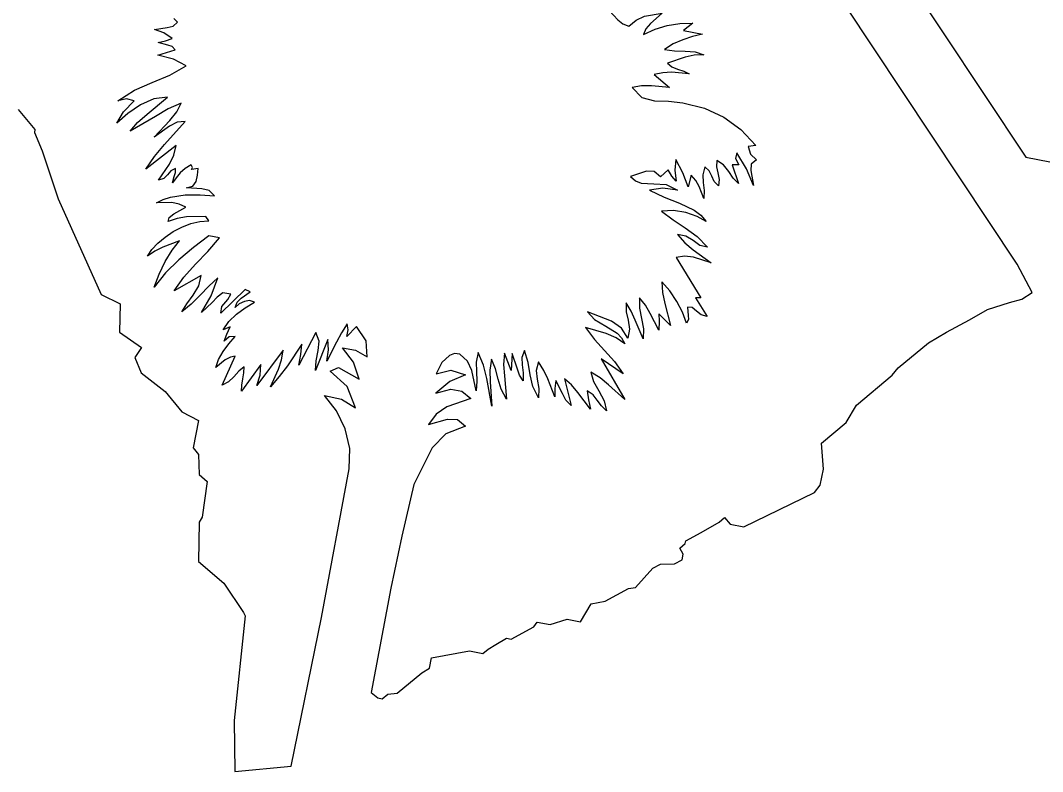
# Model space of a CAD drawing. Extents: x 2001876 to 2025694, y 804561 to 868938.
# Drawn here: x 2024469.69 to 2024484.28, y 807430.73 to 807441.46 of the extents above; entities that cross this region are included whole.
import ezdxf

# ---------------------------------------------------------------- set-up
doc = ezdxf.new("R2010")
doc.units = 0
doc.layers.add('TR SN EXTRUDED PANEL SIGNS- MOUNTED OVERHEAD', color=7, linetype='Continuous')

msp = doc.modelspace()

# ---------------------------------------------------------------- linework, layer by layer
at = {"layer": 'TR SN EXTRUDED PANEL SIGNS- MOUNTED OVERHEAD'}
for p, q in [((2024483.915, 807437.979), (2024481.461, 807441.676)), ((2024479.154, 807441.315), (2024479.423, 807441.262)), ((2024471.649, 807440.965), (2024471.897, 807441.039)), ((2024478.735, 807440.685), (2024478.951, 807440.5)), ((2024469.653, 807440.188), (2024469.893, 807439.901)), ((2024469.893, 807439.901), (2024469.885, 807439.861)), ((2024469.885, 807439.861), (2024469.998, 807439.598)), ((2024469.998, 807439.598), (2024470.223, 807438.914)), ((2024471.909, 807439.673), (2024471.476, 807439.336)), ((2024472.221, 807439.346), (2024472.128, 807439.332)), ((2024478.936, 807439.326), (2024478.826, 807439.225)), ((2024479.848, 807439.395), (2024479.94, 807439.131)), ((2024470.223, 807438.914), (2024470.84, 807437.544)), ((2024472.374, 807438.599), (2024472.332, 807438.659)), ((2024472.526, 807438.355), (2024472.377, 807438.384)), ((2024479.048, 807438.076), (2024479.401, 807437.496)), ((2024484.13, 807437.573), (2024483.915, 807437.979)), ((2024472.267, 807437.817), (2024471.88, 807437.596)), ((2024472.894, 807437.618), (2024472.549, 807437.278)), ((2024483.982, 807437.481), (2024484.13, 807437.573)), ((2024470.84, 807437.544), (2024471.11, 807437.412)), ((2024471.11, 807437.412), (2024471.099, 807437.009)), ((2024479.401, 807437.496), (2024479.324, 807437.498)), ((2024479.324, 807437.498), (2024479.492, 807437.233)), ((2024483.494, 807437.334), (2024483.808, 807437.433)), ((2024483.808, 807437.433), (2024483.982, 807437.481)), ((2024478.969, 807437.101), (2024478.801, 807437.271)), ((2024483.236, 807437.183), (2024483.494, 807437.334)), ((2024482.907, 807437.007), (2024483.236, 807437.183)), ((2024471.099, 807437.009), (2024471.412, 807436.79)), ((2024472.68, 807437.084), (2024472.58, 807437.039)), ((2024473.905, 807437.001), (2024473.659, 807436.538)), ((2024474.485, 807437.089), (2024474.348, 807436.948)), ((2024482.649, 807436.855), (2024482.907, 807437.007)), ((2024482.219, 807436.498), (2024482.649, 807436.855)), ((2024471.412, 807436.79), (2024471.321, 807436.646)), ((2024473.436, 807436.75), (2024473.061, 807436.247)), ((2024476.705, 807436.702), (2024476.691, 807436.459)), ((2024471.321, 807436.646), (2024471.409, 807436.427)), ((2024472.564, 807436.253), (2024472.753, 807436.663)), ((2024475.704, 807436.573), (2024475.621, 807436.415)), ((2024477.978, 807436.628), (2024478.317, 807436.045)), ((2024471.409, 807436.427), (2024471.752, 807436.16)), ((2024481.622, 807435.968), (2024482.131, 807436.392)), ((2024482.131, 807436.392), (2024482.219, 807436.498)), ((2024477.456, 807436.343), (2024477.55, 807435.962)), ((2024471.752, 807436.16), (2024471.99, 807435.871)), ((2024481.477, 807435.716), (2024481.622, 807435.968)), ((2024471.99, 807435.871), (2024472.227, 807435.745)), ((2024472.227, 807435.745), (2024472.152, 807435.357)), ((2024481.124, 807435.422), (2024481.477, 807435.716)), ((2024481.15, 807435.053), (2024481.124, 807435.422)), ((2024472.152, 807435.357), (2024472.229, 807435.263)), ((2024472.229, 807435.263), (2024472.239, 807434.976)), ((2024472.239, 807434.976), (2024472.35, 807434.877)), ((2024481.105, 807434.822), (2024481.15, 807435.053)), ((2024472.35, 807434.877), (2024472.282, 807434.366)), ((2024481.021, 807434.72), (2024481.105, 807434.822)), ((2024480.012, 807434.23), (2024481.021, 807434.72)), ((2024472.282, 807434.366), (2024472.237, 807434.296)), ((2024479.664, 807434.297), (2024479.738, 807434.363)), ((2024479.738, 807434.363), (2024479.82, 807434.267)), ((2024472.237, 807434.296), (2024472.228, 807433.733)), ((2024479.404, 807434.148), (2024479.664, 807434.297)), ((2024479.82, 807434.267), (2024480.012, 807434.23)), ((2024479.185, 807434.028), (2024479.404, 807434.148)), ((2024479.1, 807433.926), (2024479.178, 807433.989)), ((2024479.148, 807433.836), (2024479.1, 807433.926)), ((2024479.178, 807433.989), (2024479.185, 807434.028)), ((2024479.132, 807433.756), (2024479.148, 807433.836)), ((2024472.228, 807433.733), (2024472.591, 807433.423)), ((2024478.467, 807433.362), (2024478.717, 807433.638)), ((2024478.717, 807433.638), (2024478.826, 807433.694)), ((2024478.826, 807433.694), (2024479.025, 807433.699)), ((2024479.025, 807433.699), (2024479.132, 807433.756)), ((2024472.591, 807433.423), (2024472.871, 807433.004)), ((2024478.036, 807433.168), (2024478.366, 807433.346)), ((2024478.366, 807433.346), (2024478.467, 807433.362)), ((2024477.684, 807432.871), (2024477.833, 807433.127)), ((2024477.833, 807433.127), (2024478.036, 807433.168)), ((2024472.893, 807432.959), (2024472.735, 807431.462)), ((2024472.871, 807433.004), (2024472.893, 807432.959)), ((2024477.251, 807432.833), (2024477.494, 807432.908)), ((2024477.494, 807432.908), (2024477.684, 807432.871)), ((2024476.69, 807432.626), (2024477.014, 807432.801)), ((2024477.014, 807432.801), (2024477.063, 807432.869)), ((2024477.063, 807432.869), (2024477.251, 807432.833)), ((2024476.475, 807432.547), (2024476.626, 807432.638)), ((2024476.626, 807432.638), (2024476.69, 807432.626)), ((2024475.553, 807432.36), (2024476.097, 807432.456)), ((2024476.097, 807432.456), (2024476.287, 807432.419)), ((2024476.287, 807432.419), (2024476.362, 807432.483)), ((2024476.362, 807432.483), (2024476.475, 807432.547)), ((2024475.524, 807432.209), (2024475.553, 807432.36)), ((2024475.416, 807432.144), (2024475.524, 807432.209)), ((2024475.065, 807431.853), (2024475.416, 807432.144)), ((2024474.691, 807431.861), (2024474.788, 807431.787)), ((2024474.788, 807431.787), (2024474.852, 807431.774)), ((2024474.852, 807431.774), (2024474.931, 807431.839)), ((2024474.931, 807431.839), (2024475.065, 807431.853)), ((2024472.735, 807431.462), (2024472.749, 807430.734)), ((2024472.749, 807430.734), (2024473.551, 807430.812))]:
    msp.add_line(p, q, dxfattribs=at)
for points in [[(2024449.411, 807446.232), (2024449.412, 807446.232), (2024467.471, 807442.73), (2024467.455, 807442.917), (2024466.631, 807443.283), (2024466.509, 807443.786), (2024466.164, 807444.009), (2024465.788, 807444.472), (2024465.753, 807445.537), (2024467.522, 807447.017), (2024470.192, 807447.427), (2024470.509, 807447.688), (2024476.665, 807446.255), (2024477.609, 807444.383), (2024481.369, 807443.582), (2024482.257, 807442.195), (2024484.04, 807439.506), (2024503.5, 807435.719)], [(2024478.519, 807441.969), (2024478.339, 807441.913), (2024478.177, 807441.802), (2024478.273, 807441.773), (2024478.377, 807441.791), (2024478.486, 807441.818), (2024478.598, 807441.81), (2024478.338, 807441.741), (2024478.208, 807441.685), (2024478.091, 807441.599), (2024478.217, 807441.466), (2024478.285, 807441.409), (2024478.371, 807441.377), (2024478.477, 807441.463), (2024478.595, 807441.518), (2024478.847, 807441.561), (2024478.683, 807441.413), (2024478.614, 807441.337), (2024478.581, 807441.258), (2024478.748, 807441.336), (2024478.921, 807441.388), (2024479.101, 807441.417), (2024479.285, 807441.418), (2024479.154, 807441.315)], [(2024471.897, 807441.039), (2024471.853, 807441.089), (2024471.788, 807441.108), (2024471.652, 807441.145), (2024471.756, 807441.168), (2024471.852, 807441.203), (2024471.735, 807441.281), (2024471.598, 807441.33), (2024471.78, 807441.357), (2024471.866, 807441.375), (2024471.929, 807441.434), (2024471.878, 807441.488)], [(2024479.423, 807441.262), (2024479.281, 807441.231), (2024479.142, 807441.184), (2024479.007, 807441.123), (2024478.882, 807441.044), (2024479.023, 807441.024), (2024479.176, 807441.02), (2024479.321, 807441.009), (2024479.443, 807440.967), (2024479.306, 807440.962), (2024479.176, 807440.936), (2024478.922, 807440.849), (2024478.986, 807440.796), (2024479.069, 807440.765), (2024479.158, 807440.737), (2024479.235, 807440.697), (2024478.98, 807440.719), (2024478.856, 807440.712), (2024478.735, 807440.685)], [(2024471.476, 807439.336), (2024471.599, 807439.518), (2024471.743, 807439.686), (2024472.04, 807440.015), (2024471.922, 807440.006), (2024471.815, 807439.948), (2024471.597, 807439.792), (2024471.817, 807440.031), (2024471.917, 807440.154), (2024471.982, 807440.279), (2024471.795, 807440.196), (2024471.613, 807440.089), (2024471.251, 807439.878), (2024471.356, 807440.002), (2024471.497, 807440.119), (2024471.785, 807440.363), (2024471.591, 807440.34), (2024471.399, 807440.255), (2024471.218, 807440.131), (2024471.06, 807439.993), (2024471.157, 807440.156), (2024471.31, 807440.312), (2024471.201, 807440.338), (2024471.077, 807440.312), (2024471.312, 807440.463), (2024471.566, 807440.574), (2024471.818, 807440.679), (2024472.053, 807440.809), (2024471.87, 807440.906), (2024471.649, 807440.965)], [(2024478.951, 807440.5), (2024478.694, 807440.525), (2024478.552, 807440.526), (2024478.42, 807440.5), (2024478.56, 807440.357), (2024478.738, 807440.312), (2024478.939, 807440.306), (2024479.142, 807440.282), (2024479.453, 807440.206), (2024479.729, 807440.077), (2024479.973, 807439.9), (2024480.187, 807439.671), (2024480.075, 807439.66), (2024480.109, 807439.551), (2024480.193, 807439.47), (2024480.119, 807439.408), (2024480.116, 807439.314), (2024480.153, 807439.102), (2024480.051, 807439.34), (2024479.914, 807439.569), (2024479.897, 807439.489), (2024479.945, 807439.395), (2024479.848, 807439.395)], [(2024472.128, 807439.332), (2024472.143, 807439.361), (2024472.121, 807439.398), (2024472.039, 807439.344), (2024471.967, 807439.282), (2024471.907, 807439.214), (2024471.858, 807439.139), (2024471.882, 807439.231), (2024471.901, 807439.287), (2024471.898, 807439.344), (2024471.831, 807439.311), (2024471.784, 807439.253), (2024471.733, 807439.2), (2024471.658, 807439.178), (2024471.816, 807439.409), (2024471.877, 807439.536), (2024471.909, 807439.673)], [(2024479.94, 807439.131), (2024479.862, 807439.206), (2024479.798, 807439.303), (2024479.725, 807439.396), (2024479.628, 807439.457), (2024479.622, 807439.369), (2024479.644, 807439.281), (2024479.663, 807439.19), (2024479.654, 807439.096), (2024479.593, 807439.159), (2024479.558, 807439.236), (2024479.521, 807439.311), (2024479.456, 807439.368), (2024479.429, 807439.256), (2024479.435, 807439.145), (2024479.45, 807439.032), (2024479.445, 807438.917), (2024479.375, 807439.087), (2024479.329, 807439.173), (2024479.263, 807439.249), (2024479.218, 807439.084), (2024479.141, 807439.282), (2024479.043, 807439.474), (2024479.029, 807439.323), (2024479.046, 807439.162), (2024478.987, 807439.236), (2024478.936, 807439.326)], [(2024472.332, 807438.659), (2024472.058, 807438.654), (2024471.924, 807438.631), (2024471.796, 807438.589), (2024471.81, 807438.645), (2024471.878, 807438.698), (2024472.048, 807438.791), (2024471.954, 807438.837), (2024471.847, 807438.858), (2024471.627, 807438.854), (2024471.725, 807438.902), (2024471.827, 807438.935), (2024472.039, 807438.967), (2024472.252, 807438.968), (2024472.456, 807438.957), (2024472.378, 807439.03), (2024472.276, 807439.053), (2024472.057, 807439.068), (2024472.146, 807439.095), (2024472.195, 807439.16), (2024472.216, 807439.249), (2024472.221, 807439.346)], [(2024478.826, 807439.225), (2024478.736, 807439.304), (2024478.623, 807439.306), (2024478.394, 807439.231), (2024478.466, 807439.168), (2024478.547, 807439.137), (2024478.727, 807439.124), (2024478.907, 807439.117), (2024479.067, 807439.036), (2024478.859, 807439.063), (2024478.666, 807439.037), (2024478.875, 807438.934), (2024479.097, 807438.851), (2024479.305, 807438.748), (2024479.398, 807438.677), (2024479.478, 807438.587), (2024479.348, 807438.661), (2024479.184, 807438.718), (2024479.008, 807438.747), (2024478.841, 807438.737), (2024479.003, 807438.61), (2024479.178, 807438.497), (2024479.347, 807438.375), (2024479.497, 807438.222), (2024479.388, 807438.247), (2024479.289, 807438.315), (2024479.187, 807438.381), (2024479.066, 807438.402), (2024479.171, 807438.283), (2024479.293, 807438.183), (2024479.55, 807437.997), (2024479.295, 807438.08), (2024479.166, 807438.093), (2024479.048, 807438.076)], [(2024472.377, 807438.384), (2024472.156, 807438.217), (2024471.949, 807438.042), (2024471.759, 807437.855), (2024471.594, 807437.651), (2024471.665, 807437.835), (2024471.754, 807438.015), (2024471.853, 807438.178), (2024471.955, 807438.311), (2024471.718, 807438.222), (2024471.604, 807438.165), (2024471.498, 807438.091), (2024471.563, 807438.186), (2024471.648, 807438.279), (2024471.75, 807438.365), (2024471.864, 807438.443), (2024471.988, 807438.509), (2024472.118, 807438.558), (2024472.247, 807438.589), (2024472.374, 807438.599)], [(2024471.88, 807437.596), (2024472.02, 807437.794), (2024472.187, 807437.978), (2024472.362, 807438.161), (2024472.526, 807438.355)], [(2024472.549, 807437.278), (2024472.563, 807437.376), (2024472.649, 807437.474), (2024472.691, 807437.549), (2024472.574, 807437.57), (2024472.493, 807437.509), (2024472.422, 807437.433), (2024472.273, 807437.287), (2024472.407, 807437.529), (2024472.505, 807437.784), (2024472.375, 807437.666), (2024472.25, 807437.538), (2024472.123, 807437.41), (2024471.99, 807437.296), (2024472.062, 807437.413), (2024472.154, 807437.535), (2024472.231, 807437.668), (2024472.267, 807437.817)], [(2024479.492, 807437.233), (2024479.407, 807437.256), (2024479.34, 807437.31), (2024479.278, 807437.36), (2024479.208, 807437.366), (2024479.22, 807437.247), (2024479.224, 807437.19), (2024479.195, 807437.136), (2024479.137, 807437.292), (2024479.057, 807437.448), (2024478.96, 807437.596), (2024478.844, 807437.727), (2024478.855, 807437.575), (2024478.888, 807437.418), (2024478.969, 807437.101)], [(2024472.58, 807437.039), (2024472.662, 807437.158), (2024472.769, 807437.264), (2024472.893, 807437.356), (2024473.026, 807437.437), (2024472.957, 807437.461), (2024472.883, 807437.448), (2024472.811, 807437.412), (2024472.753, 807437.361), (2024472.78, 807437.438), (2024472.836, 807437.495), (2024472.965, 807437.585), (2024472.894, 807437.618)], [(2024478.801, 807437.271), (2024478.807, 807437.165), (2024478.801, 807437.037), (2024478.675, 807437.273), (2024478.609, 807437.392), (2024478.523, 807437.499), (2024478.524, 807437.353), (2024478.555, 807437.202), (2024478.583, 807437.054), (2024478.576, 807436.913), (2024478.464, 807437.178), (2024478.405, 807437.306), (2024478.333, 807437.426), (2024478.333, 807437.299), (2024478.361, 807437.177), (2024478.38, 807437.053), (2024478.359, 807436.923), (2024478.268, 807437.067), (2024478.124, 807437.165), (2024477.784, 807437.299), (2024477.884, 807437.187), (2024478.042, 807437.096), (2024478.204, 807436.993), (2024478.269, 807436.925), (2024478.316, 807436.841), (2024478.192, 807436.927), (2024478.049, 807436.989), (2024477.753, 807437.073), (2024477.882, 807436.905), (2024478.025, 807436.747), (2024478.167, 807436.588), (2024478.292, 807436.412), (2024477.978, 807436.628)], [(2024474.348, 807436.948), (2024474.364, 807437.041), (2024474.35, 807437.128), (2024474.27, 807436.999), (2024474.2, 807436.865), (2024474.059, 807436.596), (2024474.085, 807436.756), (2024474.073, 807436.903), (2024473.897, 807436.46), (2024473.908, 807436.601), (2024473.938, 807436.745), (2024473.949, 807436.881), (2024473.905, 807437.001)], [(2024472.753, 807436.663), (2024472.684, 807436.651), (2024472.61, 807436.611), (2024472.475, 807436.503), (2024472.514, 807436.617), (2024472.581, 807436.731), (2024472.662, 807436.843), (2024472.75, 807436.947), (2024472.665, 807436.942), (2024472.595, 807436.881), (2024472.632, 807436.981), (2024472.68, 807437.084)], [(2024473.551, 807430.812), (2024473.982, 807432.933), (2024474.38, 807435.058), (2024474.388, 807435.347), (2024474.322, 807435.629), (2024474.199, 807435.886), (2024474.028, 807436.104), (2024474.271, 807436.05), (2024474.472, 807435.927), (2024474.349, 807436.232), (2024474.108, 807436.451), (2024474.228, 807436.505), (2024474.52, 807436.339), (2024474.442, 807436.581), (2024474.283, 807436.785), (2024474.471, 807436.753), (2024474.634, 807436.658), (2024474.622, 807436.883), (2024474.485, 807437.089)], [(2024473.659, 807436.538), (2024473.69, 807436.69), (2024473.705, 807436.839), (2024473.497, 807436.526), (2024473.381, 807436.373), (2024473.257, 807436.228), (2024473.372, 807436.479), (2024473.414, 807436.612), (2024473.436, 807436.75)], [(2024476.691, 807436.459), (2024476.597, 807436.71), (2024476.585, 807436.548), (2024476.595, 807436.384), (2024476.624, 807436.052), (2024476.551, 807436.192), (2024476.506, 807436.339), (2024476.467, 807436.486), (2024476.412, 807436.623), (2024476.387, 807436.467), (2024476.392, 807436.298), (2024476.416, 807435.95), (2024476.346, 807436.346), (2024476.298, 807436.537), (2024476.223, 807436.718), (2024476.193, 807436.582), (2024476.195, 807436.445), (2024476.203, 807436.308), (2024476.194, 807436.168), (2024476.131, 807436.46), (2024476.069, 807436.593), (2024475.959, 807436.692), (2024475.881, 807436.702), (2024475.811, 807436.676), (2024475.704, 807436.573)], [(2024477.55, 807435.962), (2024477.474, 807436.037), (2024477.423, 807436.132), (2024477.329, 807436.316), (2024477.316, 807436.206), (2024477.316, 807436.085), (2024477.217, 807436.34), (2024477.157, 807436.463), (2024477.082, 807436.583), (2024477.047, 807436.462), (2024477.064, 807436.336), (2024477.089, 807436.205), (2024477.081, 807436.072), (2024477.001, 807436.23), (2024476.963, 807436.4), (2024476.934, 807436.575), (2024476.882, 807436.745), (2024476.843, 807436.646), (2024476.847, 807436.54), (2024476.865, 807436.428), (2024476.862, 807436.315), (2024476.812, 807436.393), (2024476.776, 807436.496), (2024476.705, 807436.702)], [(2024473.061, 807436.247), (2024473.109, 807436.395), (2024473.119, 807436.545), (2024472.844, 807436.167), (2024472.846, 807436.253), (2024472.862, 807436.341), (2024472.877, 807436.429), (2024472.879, 807436.515), (2024472.803, 807436.449), (2024472.734, 807436.37), (2024472.657, 807436.297), (2024472.564, 807436.253)], [(2024475.621, 807436.415), (2024475.831, 807436.467), (2024476.039, 807436.398), (2024475.816, 807436.304), (2024475.619, 807436.138), (2024475.83, 807436.193), (2024475.989, 807436.165), (2024476.115, 807436.06), (2024475.776, 807435.944), (2024475.622, 807435.835), (2024475.513, 807435.692), (2024475.785, 807435.767), (2024475.925, 807435.761), (2024476.038, 807435.668), (2024475.761, 807435.558), (2024475.563, 807435.355), (2024475.301, 807434.834), (2024475.13, 807434.095), (2024474.973, 807433.352), (2024474.691, 807431.861)], [(2024478.317, 807436.045), (2024478.084, 807436.257), (2024477.964, 807436.357), (2024477.831, 807436.437), (2024477.867, 807436.303), (2024477.944, 807436.168), (2024478.019, 807436.029), (2024478.052, 807435.883), (2024477.981, 807435.954), (2024477.922, 807436.038), (2024477.861, 807436.114), (2024477.779, 807436.169), (2024477.795, 807436.043), (2024477.825, 807435.908), (2024477.645, 807436.146), (2024477.554, 807436.256), (2024477.456, 807436.343)]]:
    msp.add_lwpolyline(points, dxfattribs=at)

doc.saveas('drawing.dxf')
